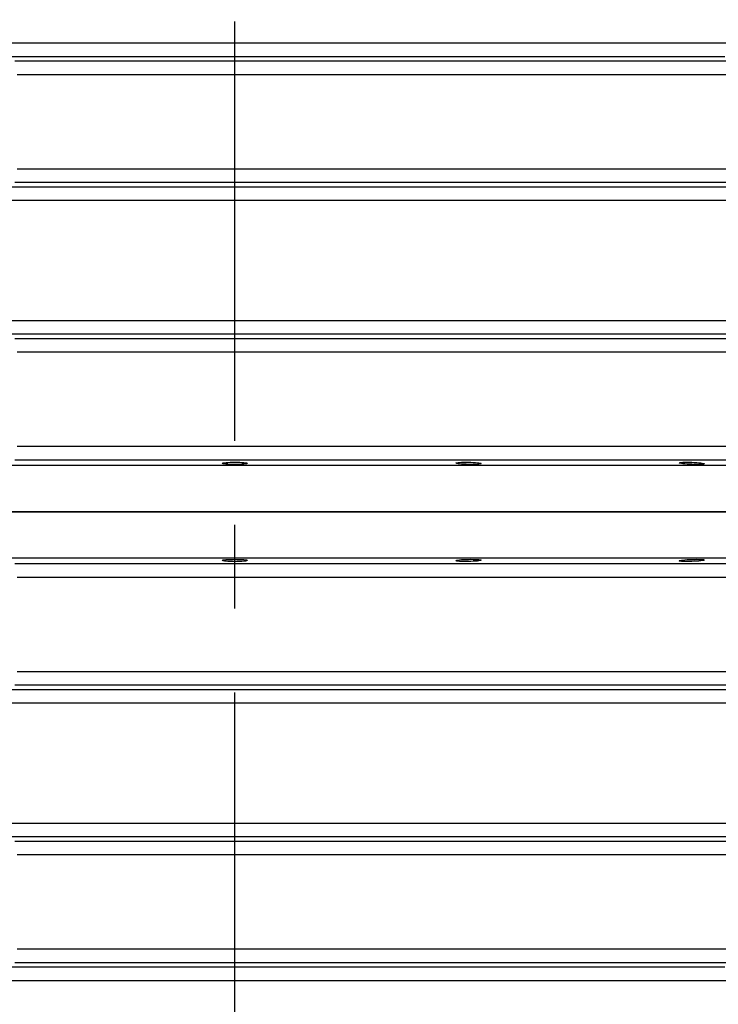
# Model space of a CAD drawing. Header units: millimetres. Extents: x 196 to 2027204, y -221452 to 153872.
# Tile 306 of 381: x 1216795 to 1217323, y -198737 to -197991. Entities that reach past the tile are written whole.
import ezdxf

# ---------------------------------------------------------------- set-up
doc = ezdxf.new("R2010")
doc.units = ezdxf.units.MM
doc.linetypes.add('CENTER', pattern=[50.8, 31.75, -6.35, 6.35, -6.35])
doc.layers.get('Defpoints').update_dxf_attribs({"lineweight": 18})
doc.layers.add('00_Основной', color=163, linetype='Continuous', lineweight=40)
doc.layers.add('ТМ-размеры', color=25, linetype='Continuous', lineweight=20)
doc.styles.add('SFINKS', font='SFINKS.shx', dxfattribs={"width": 0.7, "oblique": 15})
doc.dimstyles.new('кира-50', dxfattribs={"dimtxt": 150, "dimasz": 40, "dimexe": 15, "dimexo": 0, "dimgap": 20, "dimtad": 1, "dimdec": 0, "dimrnd": 5, "dimdsep": 46, "dimtxsty": 'SFINKS', "dimblk1": 'OBLIQUE', "dimblk2": 'OBLIQUE', "dimsah": 1, "dimcen": 2.5, "dimclrd": 252, "dimclre": 252, "dimclrt": 252, "dimadec": 0, "dimazin": 0, "dimtfac": 1, "dimtdec": 0, "dimtofl": 0, "dimtmove": 0, "dimatfit": 3, "dimldrblk": 'OBLIQUE', "dimfxl": 15, "dimtfill": 1, "dimtolj": 1, "dimtzin": 0, "dimlwd": 20, "dimlwe": 20, "dimarcsym": 0})

# ---------------------------------------------------------------- blocks, each defined once
blk = doc.blocks.new('_Oblique')
at = {"color": 0, "linetype": 'ByBlock', "lineweight": -2}
blk.add_line((-0.5, -0.5), (0.5, 0.5), dxfattribs=at)
blk = doc.blocks.new('*D85')
at = {"layer": 'Defpoints', "color": 0, "linetype": 'ByBlock', "lineweight": 50, "transparency": 16777216}
for p in [(1216957.71, -194978.27), (1216957.71, -203390.23), (1218392.05, -203390.23)]:
    blk.add_point(p, dxfattribs=at)
at = {"layer": 'ТМ-размеры', "color": 252, "linetype": 'ByBlock', "lineweight": 20, "transparency": 16777216}
for p, q in [((1216957.71, -194978.27), (1218407.05, -194978.27)), ((1218392.05, -194978.27), (1218392.05, -203390.23)), ((1216957.71, -203390.23), (1218407.05, -203390.23))]:
    blk.add_line(p, q, dxfattribs=at)
at = {"layer": 'ТМ-размеры', "color": 252, "linetype": 'ByBlock', "lineweight": 20, "transparency": 16777216, "xscale": 40, "yscale": 40, "zscale": 40}
for p, rotation in [((1218392.05, -194978.27), 90), ((1218392.05, -203390.23), 270)]:
    blk.add_blockref('_Oblique', p, dxfattribs=dict(at, rotation=rotation))
at = {"layer": 'ТМ-размеры', "color": 252, "linetype": 'ByBlock', "transparency": 16777216, "insert": (1218297.05, -199184.25), "char_height": 150, "attachment_point": 5, "rotation": 90, "style": 'SFINKS', "bg_fill": 3, "box_fill_scale": 1.1, "bg_fill_color": 256, "bg_fill_true_color": 13158600, "bg_fill_transparency": 0}
blk.add_mtext('\\A1;8410', dxfattribs=at)

msp = doc.modelspace()

# ---------------------------------------------------------------- linework, layer by layer
at = {"color": 252, "linetype": 'CENTER', "lineweight": 25, "ltscale": 10}
msp.add_line((1216957.71, -203390.23, 0.2), (1216957.71, -194978.28, 0.2), dxfattribs=at)
at = {"layer": '00_Основной', "color": 252, "lineweight": 25, "ltscale": 10, "elevation": 0.2}
for points in [[(1216957.72, -198009.34), (1216934.94, -198009.34), (1216912.18, -198009.34), (1216889.45, -198009.34), (1216866.77, -198009.34), (1216844.15, -198009.34), (1216821.61, -198009.34), (1216799.17, -198009.34), (1216776.83, -198009.34)], [(1217332.25, -198009.34), (1217311.57, -198009.34), (1217290.64, -198009.34), (1217269.49, -198009.34), (1217248.12, -198009.34), (1217226.56, -198009.34), (1217204.8, -198009.34), (1217182.89, -198009.34), (1217160.8, -198009.34), (1217138.59, -198009.34), (1217116.25, -198009.34), (1217093.81, -198009.34), (1217071.27, -198009.34), (1217048.65, -198009.34), (1217025.97, -198009.34), (1217003.24, -198009.34), (1216980.48, -198009.34), (1216957.72, -198009.34)], [(1216778.73, -198019.3), (1216800.83, -198019.3), (1216823.04, -198019.3), (1216845.35, -198019.3), (1216867.73, -198019.3), (1216890.16, -198019.3), (1216912.66, -198019.3), (1216935.18, -198019.3), (1216957.72, -198019.3)], [(1216957.72, -198019.3), (1216980.24, -198019.3), (1217002.76, -198019.3), (1217025.25, -198019.3), (1217047.69, -198019.3), (1217070.08, -198019.3), (1217092.38, -198019.3), (1217114.59, -198019.3), (1217136.7, -198019.3), (1217158.67, -198019.3), (1217180.52, -198019.3), (1217202.21, -198019.3), (1217223.74, -198019.3), (1217245.07, -198019.3), (1217266.21, -198019.3), (1217287.15, -198019.3), (1217307.86, -198019.3), (1217328.33, -198019.3)], [(1217340.45, -198022.96), (1217321.8, -198022.96), (1217302.9, -198022.96), (1217283.78, -198022.96), (1217264.45, -198022.96), (1217244.92, -198022.96), (1217225.19, -198022.96), (1217205.3, -198022.96), (1217185.24, -198022.96), (1217165.04, -198022.96), (1217144.69, -198022.96), (1217124.23, -198022.96), (1217103.65, -198022.96), (1217082.98, -198022.96), (1217062.22, -198022.96), (1217041.41, -198022.96), (1217020.52, -198022.96), (1216999.61, -198022.96), (1216978.67, -198022.96), (1216957.72, -198022.96), (1216936.75, -198022.96), (1216915.8, -198022.96), (1216894.89, -198022.96), (1216874.01, -198022.96), (1216853.2, -198022.96), (1216832.44, -198022.96), (1216811.76, -198022.96), (1216791.19, -198022.96)], [(1216793.05, -198032.92), (1216813.4, -198032.92), (1216833.83, -198032.92), (1216854.35, -198032.92), (1216874.94, -198032.92), (1216895.58, -198032.92), (1216916.27, -198032.92), (1216936.99, -198032.92), (1216957.72, -198032.92), (1216978.43, -198032.92), (1216999.14, -198032.92), (1217019.83, -198032.92), (1217040.48, -198032.92), (1217061.06, -198032.92), (1217081.59, -198032.92), (1217102.03, -198032.92), (1217122.36, -198032.92), (1217142.61, -198032.92), (1217162.72, -198032.92), (1217182.71, -198032.92), (1217202.55, -198032.92), (1217222.21, -198032.92), (1217241.72, -198032.92), (1217261.03, -198032.92), (1217280.16, -198032.92), (1217299.07, -198032.92), (1217317.75, -198032.92), (1217336.19, -198032.92)], [(1217336.19, -198104.59), (1217317.75, -198104.59), (1217299.07, -198104.59), (1217280.16, -198104.59), (1217261.03, -198104.59), (1217241.72, -198104.59), (1217222.21, -198104.59), (1217202.55, -198104.59), (1217182.71, -198104.59), (1217162.72, -198104.59), (1217142.61, -198104.59), (1217122.36, -198104.59), (1217102.03, -198104.59), (1217081.59, -198104.59), (1217061.06, -198104.59), (1217040.48, -198104.59), (1217019.83, -198104.59), (1216999.14, -198104.59), (1216978.43, -198104.59), (1216957.72, -198104.59), (1216936.99, -198104.59), (1216916.27, -198104.59), (1216895.58, -198104.59), (1216874.94, -198104.59), (1216854.35, -198104.59), (1216833.83, -198104.59), (1216813.4, -198104.59), (1216793.05, -198104.59)], [(1217329.9, -198118.21), (1217309.36, -198118.21), (1217288.58, -198118.21), (1217267.57, -198118.21), (1217246.33, -198118.21), (1217224.91, -198118.21), (1217203.29, -198118.21), (1217181.52, -198118.21), (1217159.58, -198118.21), (1217137.51, -198118.21), (1217115.29, -198118.21), (1217092.99, -198118.21), (1217070.59, -198118.21), (1217048.1, -198118.21), (1217025.56, -198118.21), (1217002.97, -198118.21), (1216980.35, -198118.21), (1216957.72, -198118.21), (1216935.07, -198118.21), (1216912.45, -198118.21), (1216889.86, -198118.21), (1216867.32, -198118.21), (1216844.83, -198118.21), (1216822.43, -198118.21), (1216800.12, -198118.21), (1216777.91, -198118.21)], [(1216791.19, -198114.56), (1216811.76, -198114.56), (1216832.44, -198114.56), (1216853.2, -198114.56), (1216874.01, -198114.56), (1216894.89, -198114.56), (1216915.8, -198114.56), (1216936.75, -198114.56), (1216957.72, -198114.56), (1216978.67, -198114.56), (1216999.61, -198114.56), (1217020.52, -198114.56), (1217041.41, -198114.56), (1217062.22, -198114.56), (1217082.98, -198114.56), (1217103.65, -198114.56), (1217124.23, -198114.56), (1217144.69, -198114.56), (1217165.04, -198114.56), (1217185.24, -198114.56), (1217205.3, -198114.56), (1217225.19, -198114.56), (1217244.92, -198114.56), (1217264.45, -198114.56), (1217283.78, -198114.56), (1217302.9, -198114.56), (1217321.8, -198114.56), (1217340.45, -198114.56)], [(1216776.02, -198128.17), (1216798.46, -198128.17), (1216820.99, -198128.17), (1216843.64, -198128.17), (1216866.36, -198128.17), (1216889.14, -198128.17), (1216911.97, -198128.17), (1216934.83, -198128.17), (1216957.72, -198128.17), (1216980.59, -198128.17), (1217003.45, -198128.17), (1217026.28, -198128.17), (1217049.06, -198128.17), (1217071.78, -198128.17), (1217094.42, -198128.17), (1217116.96, -198128.17), (1217139.4, -198128.17), (1217161.71, -198128.17), (1217183.87, -198128.17), (1217205.89, -198128.17), (1217227.73, -198128.17), (1217249.38, -198128.17), (1217270.84, -198128.17), (1217292.08, -198128.17), (1217313.08, -198128.17), (1217333.83, -198128.17)], [(1217333.83, -198219.34), (1217313.08, -198219.34), (1217292.08, -198219.34), (1217270.84, -198219.34), (1217249.38, -198219.34), (1217227.73, -198219.34), (1217205.89, -198219.34), (1217183.87, -198219.34), (1217161.71, -198219.34), (1217139.4, -198219.34), (1217116.96, -198219.34), (1217094.42, -198219.34), (1217071.78, -198219.34), (1217049.06, -198219.34), (1217026.28, -198219.34), (1217003.45, -198219.34), (1216980.59, -198219.34), (1216957.72, -198219.34), (1216934.83, -198219.34), (1216911.97, -198219.34), (1216889.14, -198219.34), (1216866.36, -198219.34), (1216843.64, -198219.34), (1216820.99, -198219.34), (1216798.46, -198219.34), (1216776.02, -198219.34)], [(1216777.91, -198229.31), (1216800.12, -198229.31), (1216822.43, -198229.31), (1216844.83, -198229.31), (1216867.32, -198229.31), (1216889.86, -198229.31), (1216912.45, -198229.31), (1216935.07, -198229.31), (1216957.72, -198229.31), (1216980.35, -198229.31), (1217002.97, -198229.31), (1217025.56, -198229.31), (1217048.1, -198229.31), (1217070.59, -198229.31), (1217092.99, -198229.31), (1217115.29, -198229.31), (1217137.51, -198229.31), (1217159.58, -198229.31), (1217181.52, -198229.31), (1217203.29, -198229.31), (1217224.91, -198229.31), (1217246.33, -198229.31), (1217267.57, -198229.31), (1217288.58, -198229.31), (1217309.36, -198229.31), (1217329.9, -198229.31)], [(1217340.45, -198232.96), (1217321.8, -198232.96), (1217302.9, -198232.96), (1217283.78, -198232.96), (1217264.45, -198232.96), (1217244.92, -198232.96), (1217225.19, -198232.96), (1217205.3, -198232.96), (1217185.24, -198232.96), (1217165.04, -198232.96), (1217144.69, -198232.96), (1217124.23, -198232.96), (1217103.65, -198232.96), (1217082.98, -198232.96), (1217062.22, -198232.96), (1217041.41, -198232.96), (1217020.52, -198232.96), (1216999.61, -198232.96), (1216978.67, -198232.96), (1216957.72, -198232.96), (1216936.75, -198232.96), (1216915.8, -198232.96), (1216894.89, -198232.96), (1216874.01, -198232.96), (1216853.2, -198232.96), (1216832.44, -198232.96), (1216811.76, -198232.96), (1216791.19, -198232.96)], [(1216793.05, -198242.92), (1216813.4, -198242.92), (1216833.83, -198242.92), (1216854.35, -198242.92), (1216874.94, -198242.92), (1216895.58, -198242.92), (1216916.27, -198242.92), (1216936.99, -198242.92), (1216957.72, -198242.92), (1216978.43, -198242.92), (1216999.14, -198242.92), (1217019.83, -198242.92), (1217040.48, -198242.92), (1217061.06, -198242.92), (1217081.59, -198242.92), (1217102.03, -198242.92), (1217122.36, -198242.92), (1217142.61, -198242.92), (1217162.72, -198242.92), (1217182.71, -198242.92), (1217202.55, -198242.92), (1217222.21, -198242.92), (1217241.72, -198242.92), (1217261.03, -198242.92), (1217280.16, -198242.92), (1217299.07, -198242.92), (1217317.75, -198242.92), (1217336.19, -198242.92)], [(1217336.19, -198314.6), (1217317.75, -198314.6), (1217299.07, -198314.6), (1217280.16, -198314.6), (1217261.03, -198314.6), (1217241.72, -198314.6), (1217222.21, -198314.6), (1217202.55, -198314.6), (1217182.71, -198314.6), (1217162.72, -198314.6), (1217142.61, -198314.6), (1217122.36, -198314.6), (1217102.03, -198314.6), (1217081.59, -198314.6), (1217061.06, -198314.6), (1217040.48, -198314.6), (1217019.83, -198314.6), (1216999.14, -198314.6), (1216978.43, -198314.6), (1216957.72, -198314.6), (1216936.99, -198314.6), (1216916.27, -198314.6), (1216895.58, -198314.6), (1216874.94, -198314.6), (1216854.35, -198314.6), (1216833.83, -198314.6), (1216813.4, -198314.6), (1216793.05, -198314.6)], [(1216791.19, -198324.56), (1216811.76, -198324.56), (1216832.44, -198324.56), (1216853.2, -198324.56), (1216874.01, -198324.56), (1216894.89, -198324.56), (1216915.8, -198324.56), (1216936.75, -198324.56), (1216957.72, -198324.56), (1216978.67, -198324.56), (1216999.61, -198324.56), (1217020.52, -198324.56), (1217041.41, -198324.56), (1217062.22, -198324.56), (1217082.98, -198324.56), (1217103.65, -198324.56), (1217124.23, -198324.56), (1217144.69, -198324.56), (1217165.04, -198324.56), (1217185.24, -198324.56), (1217205.3, -198324.56), (1217225.19, -198324.56), (1217244.92, -198324.56), (1217264.45, -198324.56), (1217283.78, -198324.56), (1217302.9, -198324.56), (1217321.8, -198324.56), (1217340.45, -198324.56)], [(1216957.72, -198329), (1216934.94, -198329), (1216912.18, -198329), (1216889.45, -198329), (1216866.77, -198329), (1216844.15, -198329), (1216821.61, -198329), (1216799.17, -198329), (1216776.83, -198329)], [(1217332.25, -198329), (1217311.57, -198329), (1217290.64, -198329), (1217269.49, -198329), (1217248.12, -198329), (1217226.56, -198329), (1217204.8, -198329), (1217182.89, -198329), (1217160.8, -198329), (1217138.59, -198329), (1217116.25, -198329), (1217093.81, -198329), (1217071.27, -198329), (1217048.65, -198329), (1217025.97, -198329), (1217003.24, -198329), (1216980.48, -198329), (1216957.72, -198329)], [(1216776.83, -198364), (1216799.17, -198364), (1216821.61, -198364), (1216844.15, -198364), (1216866.77, -198364), (1216889.45, -198364), (1216912.18, -198364), (1216934.94, -198364), (1216957.72, -198364)], [(1216957.72, -198364), (1216934.94, -198364), (1216912.18, -198364), (1216889.45, -198364), (1216866.77, -198364), (1216844.15, -198364), (1216821.61, -198364), (1216799.17, -198364), (1216776.83, -198364)], [(1216957.72, -198364), (1216980.48, -198364), (1217003.24, -198364), (1217025.97, -198364), (1217048.65, -198364), (1217071.27, -198364), (1217093.81, -198364), (1217116.25, -198364), (1217138.59, -198364), (1217160.8, -198364), (1217182.89, -198364), (1217204.8, -198364), (1217226.56, -198364), (1217248.12, -198364), (1217269.49, -198364), (1217290.64, -198364), (1217311.57, -198364), (1217332.25, -198364)], [(1217332.25, -198364), (1217311.57, -198364), (1217290.64, -198364), (1217269.49, -198364), (1217248.12, -198364), (1217226.56, -198364), (1217204.8, -198364), (1217182.89, -198364), (1217160.8, -198364), (1217138.59, -198364), (1217116.25, -198364), (1217093.81, -198364), (1217071.27, -198364), (1217048.65, -198364), (1217025.97, -198364), (1217003.24, -198364), (1216980.48, -198364), (1216957.72, -198364)], [(1216957.72, -198399.01), (1216934.94, -198399.01), (1216912.18, -198399.01), (1216889.45, -198399.01), (1216866.77, -198399.01), (1216844.15, -198399.01), (1216821.61, -198399.01), (1216799.17, -198399.01), (1216776.83, -198399.01)], [(1217332.25, -198399.01), (1217311.57, -198399.01), (1217290.64, -198399.01), (1217269.49, -198399.01), (1217248.12, -198399.01), (1217226.56, -198399.01), (1217204.8, -198399.01), (1217182.89, -198399.01), (1217160.8, -198399.01), (1217138.59, -198399.01), (1217116.25, -198399.01), (1217093.81, -198399.01), (1217071.27, -198399.01), (1217048.65, -198399.01), (1217025.97, -198399.01), (1217003.24, -198399.01), (1216980.48, -198399.01), (1216957.72, -198399.01)], [(1217340.45, -198403.45), (1217321.8, -198403.45), (1217302.9, -198403.45), (1217283.78, -198403.45), (1217264.45, -198403.45), (1217244.92, -198403.45), (1217225.19, -198403.45), (1217205.3, -198403.45), (1217185.24, -198403.45), (1217165.04, -198403.45), (1217144.69, -198403.45), (1217124.23, -198403.45), (1217103.65, -198403.45), (1217082.98, -198403.45), (1217062.22, -198403.45), (1217041.41, -198403.45), (1217020.52, -198403.45), (1216999.61, -198403.45), (1216978.67, -198403.45), (1216957.72, -198403.45), (1216936.75, -198403.45), (1216915.8, -198403.45), (1216894.89, -198403.45), (1216874.01, -198403.45), (1216853.2, -198403.45), (1216832.44, -198403.45), (1216811.76, -198403.45), (1216791.19, -198403.45)], [(1216793.05, -198413.42), (1216813.4, -198413.42), (1216833.83, -198413.42), (1216854.35, -198413.42), (1216874.94, -198413.42), (1216895.58, -198413.42), (1216916.27, -198413.42), (1216936.99, -198413.42), (1216957.72, -198413.42), (1216978.43, -198413.42), (1216999.14, -198413.42), (1217019.83, -198413.42), (1217040.48, -198413.42), (1217061.06, -198413.42), (1217081.59, -198413.42), (1217102.03, -198413.42), (1217122.36, -198413.42), (1217142.61, -198413.42), (1217162.72, -198413.42), (1217182.71, -198413.42), (1217202.55, -198413.42), (1217222.21, -198413.42), (1217241.72, -198413.42), (1217261.03, -198413.42), (1217280.16, -198413.42), (1217299.07, -198413.42), (1217317.75, -198413.42), (1217336.19, -198413.42)], [(1217336.19, -198485.08), (1217317.75, -198485.08), (1217299.07, -198485.08), (1217280.16, -198485.08), (1217261.03, -198485.08), (1217241.72, -198485.08), (1217222.21, -198485.08), (1217202.55, -198485.08), (1217182.71, -198485.08), (1217162.72, -198485.08), (1217142.61, -198485.08), (1217122.36, -198485.08), (1217102.03, -198485.08), (1217081.59, -198485.08), (1217061.06, -198485.08), (1217040.48, -198485.08), (1217019.83, -198485.08), (1216999.14, -198485.08), (1216978.43, -198485.08), (1216957.72, -198485.08), (1216936.99, -198485.08), (1216916.27, -198485.08), (1216895.58, -198485.08), (1216874.94, -198485.08), (1216854.35, -198485.08), (1216833.83, -198485.08), (1216813.4, -198485.08), (1216793.05, -198485.08)], [(1217329.9, -198498.7), (1217309.36, -198498.7), (1217288.58, -198498.7), (1217267.57, -198498.7), (1217246.33, -198498.7), (1217224.91, -198498.7), (1217203.29, -198498.7), (1217181.52, -198498.7), (1217159.58, -198498.7), (1217137.51, -198498.7), (1217115.29, -198498.7), (1217092.99, -198498.7), (1217070.59, -198498.7), (1217048.1, -198498.7), (1217025.56, -198498.7), (1217002.97, -198498.7), (1216980.35, -198498.7), (1216957.72, -198498.7), (1216935.07, -198498.7), (1216912.45, -198498.7), (1216889.86, -198498.7), (1216867.32, -198498.7), (1216844.83, -198498.7), (1216822.43, -198498.7), (1216800.12, -198498.7), (1216777.91, -198498.7)], [(1216791.19, -198495.05), (1216811.76, -198495.05), (1216832.44, -198495.05), (1216853.2, -198495.05), (1216874.01, -198495.05), (1216894.89, -198495.05), (1216915.8, -198495.05), (1216936.75, -198495.05), (1216957.72, -198495.05), (1216978.67, -198495.05), (1216999.61, -198495.05), (1217020.52, -198495.05), (1217041.41, -198495.05), (1217062.22, -198495.05), (1217082.98, -198495.05), (1217103.65, -198495.05), (1217124.23, -198495.05), (1217144.69, -198495.05), (1217165.04, -198495.05), (1217185.24, -198495.05), (1217205.3, -198495.05), (1217225.19, -198495.05), (1217244.92, -198495.05), (1217264.45, -198495.05), (1217283.78, -198495.05), (1217302.9, -198495.05), (1217321.8, -198495.05), (1217340.45, -198495.05)], [(1216776.02, -198508.66), (1216798.46, -198508.66), (1216820.99, -198508.66), (1216843.64, -198508.66), (1216866.36, -198508.66), (1216889.14, -198508.66), (1216911.97, -198508.66), (1216934.83, -198508.66), (1216957.72, -198508.66), (1216980.59, -198508.66), (1217003.45, -198508.66), (1217026.28, -198508.66), (1217049.06, -198508.66), (1217071.78, -198508.66), (1217094.42, -198508.66), (1217116.96, -198508.66), (1217139.4, -198508.66), (1217161.71, -198508.66), (1217183.87, -198508.66), (1217205.89, -198508.66), (1217227.73, -198508.66), (1217249.38, -198508.66), (1217270.84, -198508.66), (1217292.08, -198508.66), (1217313.08, -198508.66), (1217333.83, -198508.66)], [(1217333.83, -198599.84), (1217313.08, -198599.84), (1217292.08, -198599.84), (1217270.84, -198599.84), (1217249.38, -198599.84), (1217227.73, -198599.84), (1217205.89, -198599.84), (1217183.87, -198599.84), (1217161.71, -198599.84), (1217139.4, -198599.84), (1217116.96, -198599.84), (1217094.42, -198599.84), (1217071.78, -198599.84), (1217049.06, -198599.84), (1217026.28, -198599.84), (1217003.45, -198599.84), (1216980.59, -198599.84), (1216957.72, -198599.84), (1216934.83, -198599.84), (1216911.97, -198599.84), (1216889.14, -198599.84), (1216866.36, -198599.84), (1216843.64, -198599.84), (1216820.99, -198599.84), (1216798.46, -198599.84), (1216776.02, -198599.84)], [(1216777.91, -198609.8), (1216800.12, -198609.8), (1216822.43, -198609.8), (1216844.83, -198609.8), (1216867.32, -198609.8), (1216889.86, -198609.8), (1216912.45, -198609.8), (1216935.07, -198609.8), (1216957.72, -198609.8), (1216980.35, -198609.8), (1217002.97, -198609.8), (1217025.56, -198609.8), (1217048.1, -198609.8), (1217070.59, -198609.8), (1217092.99, -198609.8), (1217115.29, -198609.8), (1217137.51, -198609.8), (1217159.58, -198609.8), (1217181.52, -198609.8), (1217203.29, -198609.8), (1217224.91, -198609.8), (1217246.33, -198609.8), (1217267.57, -198609.8), (1217288.58, -198609.8), (1217309.36, -198609.8), (1217329.9, -198609.8)], [(1217340.45, -198613.46), (1217321.8, -198613.46), (1217302.9, -198613.46), (1217283.78, -198613.46), (1217264.45, -198613.46), (1217244.92, -198613.46), (1217225.19, -198613.46), (1217205.3, -198613.46), (1217185.24, -198613.46), (1217165.04, -198613.46), (1217144.69, -198613.46), (1217124.23, -198613.46), (1217103.65, -198613.46), (1217082.98, -198613.46), (1217062.22, -198613.46), (1217041.41, -198613.46), (1217020.52, -198613.46), (1216999.61, -198613.46), (1216978.67, -198613.46), (1216957.72, -198613.46), (1216936.75, -198613.46), (1216915.8, -198613.46), (1216894.89, -198613.46), (1216874.01, -198613.46), (1216853.2, -198613.46), (1216832.44, -198613.46), (1216811.76, -198613.46), (1216791.19, -198613.46)], [(1216793.05, -198623.42), (1216813.4, -198623.42), (1216833.83, -198623.42), (1216854.35, -198623.42), (1216874.94, -198623.42), (1216895.58, -198623.42), (1216916.27, -198623.42), (1216936.99, -198623.42), (1216957.72, -198623.42), (1216978.43, -198623.42), (1216999.14, -198623.42), (1217019.83, -198623.42), (1217040.48, -198623.42), (1217061.06, -198623.42), (1217081.59, -198623.42), (1217102.03, -198623.42), (1217122.36, -198623.42), (1217142.61, -198623.42), (1217162.72, -198623.42), (1217182.71, -198623.42), (1217202.55, -198623.42), (1217222.21, -198623.42), (1217241.72, -198623.42), (1217261.03, -198623.42), (1217280.16, -198623.42), (1217299.07, -198623.42), (1217317.75, -198623.42), (1217336.19, -198623.42)], [(1217336.19, -198695.09), (1217317.75, -198695.09), (1217299.07, -198695.09), (1217280.16, -198695.09), (1217261.03, -198695.09), (1217241.72, -198695.09), (1217222.21, -198695.09), (1217202.55, -198695.09), (1217182.71, -198695.09), (1217162.72, -198695.09), (1217142.61, -198695.09), (1217122.36, -198695.09), (1217102.03, -198695.09), (1217081.59, -198695.09), (1217061.06, -198695.09), (1217040.48, -198695.09), (1217019.83, -198695.09), (1216999.14, -198695.09), (1216978.43, -198695.09), (1216957.72, -198695.09), (1216936.99, -198695.09), (1216916.27, -198695.09), (1216895.58, -198695.09), (1216874.94, -198695.09), (1216854.35, -198695.09), (1216833.83, -198695.09), (1216813.4, -198695.09), (1216793.05, -198695.09)], [(1216791.19, -198705.05), (1216811.76, -198705.05), (1216832.44, -198705.05), (1216853.2, -198705.05), (1216874.01, -198705.05), (1216894.89, -198705.05), (1216915.8, -198705.05), (1216936.75, -198705.05), (1216957.72, -198705.05), (1216978.67, -198705.05), (1216999.61, -198705.05), (1217020.52, -198705.05), (1217041.41, -198705.05), (1217062.22, -198705.05), (1217082.98, -198705.05), (1217103.65, -198705.05), (1217124.23, -198705.05), (1217144.69, -198705.05), (1217165.04, -198705.05), (1217185.24, -198705.05), (1217205.3, -198705.05), (1217225.19, -198705.05), (1217244.92, -198705.05), (1217264.45, -198705.05), (1217283.78, -198705.05), (1217302.9, -198705.05), (1217321.8, -198705.05), (1217340.45, -198705.05)], [(1217328.33, -198708.7), (1217307.86, -198708.7), (1217287.15, -198708.7), (1217266.21, -198708.7), (1217245.07, -198708.7), (1217223.74, -198708.7), (1217202.21, -198708.7), (1217180.52, -198708.7), (1217158.67, -198708.7), (1217136.7, -198708.7), (1217114.59, -198708.7), (1217092.38, -198708.7), (1217070.08, -198708.7), (1217047.69, -198708.7), (1217025.25, -198708.7), (1217002.76, -198708.7), (1216980.24, -198708.7), (1216957.72, -198708.7), (1216935.18, -198708.7), (1216912.66, -198708.7), (1216890.16, -198708.7), (1216867.73, -198708.7), (1216845.35, -198708.7), (1216823.04, -198708.7), (1216800.83, -198708.7), (1216778.73, -198708.7)], [(1216776.83, -198718.67), (1216799.17, -198718.67), (1216821.61, -198718.67), (1216844.15, -198718.67), (1216866.77, -198718.67), (1216889.45, -198718.67), (1216912.18, -198718.67), (1216934.94, -198718.67), (1216957.72, -198718.67), (1216980.48, -198718.67), (1217003.24, -198718.67), (1217025.97, -198718.67), (1217048.65, -198718.67), (1217071.27, -198718.67), (1217093.81, -198718.67), (1217116.25, -198718.67), (1217138.59, -198718.67), (1217160.8, -198718.67), (1217182.89, -198718.67), (1217204.8, -198718.67), (1217226.56, -198718.67), (1217248.12, -198718.67), (1217269.49, -198718.67), (1217290.64, -198718.67), (1217311.57, -198718.67), (1217332.25, -198718.67)]]:
    msp.add_lwpolyline(points, dxfattribs=at)
for points in [[(1216951, -198326.68), (1216952.44, -198326.56), (1216954.11, -198326.49), (1216955.88, -198326.44), (1216957.73, -198326.42), (1216959.56, -198326.44), (1216961.36, -198326.49), (1216963.02, -198326.56), (1216964.45, -198326.68), (1216965.61, -198326.8), (1216966.48, -198326.94), (1216967.03, -198327.1), (1216967.21, -198327.27), (1216967.03, -198327.42), (1216966.48, -198327.58), (1216965.59, -198327.72), (1216964.42, -198327.84), (1216962.99, -198327.94), (1216961.33, -198328.03), (1216959.54, -198328.07), (1216957.7, -198328.08), (1216955.85, -198328.07), (1216954.08, -198328.03), (1216952.41, -198327.94), (1216950.99, -198327.84), (1216949.8, -198327.72), (1216948.92, -198327.58), (1216948.39, -198327.42), (1216948.21, -198327.25), (1216948.39, -198327.1), (1216948.94, -198326.94), (1216949.81, -198326.8)], [(1217127.71, -198326.56), (1217129.15, -198326.49), (1217130.82, -198326.44), (1217132.61, -198326.42), (1217134.45, -198326.45), (1217136.29, -198326.49), (1217138.09, -198326.58), (1217139.74, -198326.68), (1217141.16, -198326.8), (1217142.33, -198326.96), (1217143.21, -198327.11), (1217143.76, -198327.27), (1217143.94, -198327.44), (1217143.76, -198327.59), (1217143.21, -198327.73), (1217142.33, -198327.86), (1217141.15, -198327.96), (1217139.72, -198328.03), (1217138.07, -198328.07), (1217136.27, -198328.08), (1217134.43, -198328.07), (1217132.6, -198328.02), (1217130.8, -198327.94), (1217129.14, -198327.83), (1217127.71, -198327.7), (1217126.53, -198327.56), (1217125.65, -198327.41), (1217125.12, -198327.25), (1217124.93, -198327.08), (1217125.12, -198326.93), (1217125.67, -198326.79), (1217126.54, -198326.66)], [(1217296.72, -198326.48), (1217298.16, -198326.44), (1217299.82, -198326.42), (1217301.61, -198326.45), (1217303.45, -198326.49), (1217305.29, -198326.58), (1217307.08, -198326.69), (1217308.73, -198326.82), (1217310.16, -198326.96), (1217311.33, -198327.11), (1217312.2, -198327.28), (1217312.75, -198327.44), (1217312.94, -198327.59), (1217312.75, -198327.73), (1217312.2, -198327.86), (1217311.33, -198327.96), (1217310.16, -198328.03), (1217308.73, -198328.07), (1217307.06, -198328.08), (1217305.27, -198328.07), (1217303.44, -198328.02), (1217301.59, -198327.93), (1217299.81, -198327.83), (1217298.15, -198327.7), (1217296.72, -198327.56), (1217295.54, -198327.39), (1217294.66, -198327.24), (1217294.11, -198327.07), (1217293.94, -198326.93), (1217294.11, -198326.79), (1217294.66, -198326.66), (1217295.54, -198326.55)], [(1216951, -198401.34), (1216949.83, -198401.21), (1216948.94, -198401.07), (1216948.39, -198400.91), (1216948.21, -198400.76), (1216948.39, -198400.59), (1216948.94, -198400.43), (1216949.8, -198400.29), (1216950.97, -198400.16), (1216952.4, -198400.06), (1216954.03, -198399.98), (1216955.84, -198399.94), (1216957.69, -198399.92), (1216959.54, -198399.94), (1216961.33, -198399.98), (1216962.98, -198400.06), (1216964.42, -198400.16), (1216965.59, -198400.29), (1216966.47, -198400.43), (1216967.02, -198400.59), (1216967.21, -198400.74), (1216967.03, -198400.91), (1216966.49, -198401.07), (1216965.62, -198401.21), (1216964.46, -198401.34), (1216963.02, -198401.45), (1216961.37, -198401.52), (1216959.58, -198401.58), (1216957.73, -198401.59), (1216955.9, -198401.58), (1216954.11, -198401.52), (1216952.44, -198401.45)], [(1217127.71, -198401.45), (1217126.54, -198401.35), (1217125.67, -198401.22), (1217125.12, -198401.08), (1217124.93, -198400.93), (1217125.12, -198400.76), (1217125.67, -198400.6), (1217126.53, -198400.45), (1217127.7, -198400.3), (1217129.13, -198400.18), (1217130.77, -198400.06), (1217132.57, -198400), (1217134.42, -198399.94), (1217136.27, -198399.92), (1217138.07, -198399.94), (1217139.72, -198399.98), (1217141.15, -198400.05), (1217142.32, -198400.15), (1217143.19, -198400.28), (1217143.74, -198400.42), (1217143.94, -198400.57), (1217143.76, -198400.73), (1217143.22, -198400.9), (1217142.34, -198401.05), (1217141.17, -198401.21), (1217139.74, -198401.34), (1217138.09, -198401.44), (1217136.29, -198401.52), (1217134.46, -198401.56), (1217132.61, -198401.59), (1217130.82, -198401.58), (1217129.16, -198401.52)], [(1217296.72, -198401.53), (1217295.54, -198401.46), (1217294.66, -198401.35), (1217294.11, -198401.22), (1217293.94, -198401.08), (1217294.11, -198400.94), (1217294.66, -198400.77), (1217295.54, -198400.62), (1217296.71, -198400.45), (1217298.13, -198400.3), (1217299.78, -198400.18), (1217301.58, -198400.08), (1217303.43, -198400), (1217305.27, -198399.94), (1217307.06, -198399.92), (1217308.72, -198399.94), (1217310.16, -198399.98), (1217311.33, -198400.05), (1217312.2, -198400.15), (1217312.75, -198400.28), (1217312.94, -198400.42), (1217312.75, -198400.56), (1217312.22, -198400.73), (1217311.34, -198400.88), (1217310.17, -198401.04), (1217308.73, -198401.2), (1217307.08, -198401.32), (1217305.3, -198401.44), (1217303.45, -198401.52), (1217301.62, -198401.56), (1217299.82, -198401.59), (1217298.16, -198401.58)]]:
    msp.add_lwpolyline(points, close=True, dxfattribs=at)

# ---------------------------------------------------------------- next in the draw order: dimensions: what is measured, and where the dimension line sits
at = {"layer": 'ТМ-размеры', "color": 3, "linetype": 'ByBlock'}
dim = msp.add_linear_dim(base=(1218392.05, -203390.23, 0.2), p1=(1216957.71, -194978.27, 0.2), p2=(1216957.71, -203390.23, 0.2), angle=90, dimstyle='кира-50', dxfattribs=at)
dim.commit()
dim.dimension.update_dxf_attribs({"geometry": '*D85', "text_midpoint": (1218297.05, -199184.25, 0.2)})

doc.saveas('drawing.dxf')
